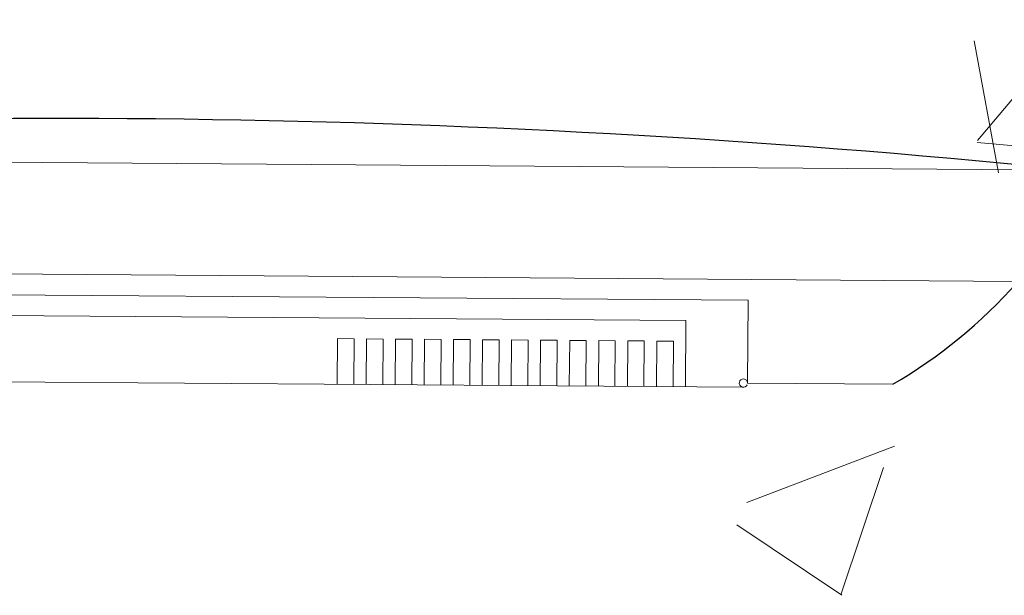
# Model space of a CAD drawing. Header units: feet. Extents: x 8 to 127, y 6 to 90.
# Tile 369 of 538: x 50.0219 to 50.1406, y 50.1645 to 50.234. Entities that reach past the tile are written whole.
import ezdxf

# ---------------------------------------------------------------- set-up
doc = ezdxf.new("R2010")
doc.units = ezdxf.units.FT
doc.header["$MEASUREMENT"] = 0
doc.layers.add('MOBILIÁRIO2', color=250, linetype='Continuous')
doc.layers.add('NO ESPESSURA', color=250, linetype='Continuous')

msp = doc.modelspace()

# ---------------------------------------------------------------- linework, layer by layer
at = {"layer": 'MOBILIÁRIO2', "lineweight": 5}
for p, q in [((49.91736467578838, 50.21756642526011), (50.14484796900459, 50.21587605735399)), ((49.91736467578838, 50.21756642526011), (50.14484796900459, 50.21587605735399)), ((49.91977880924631, 50.20404818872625), (50.14223156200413, 50.20239505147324)), ((49.91977880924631, 50.20404818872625), (50.14223156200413, 50.20239505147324)), ((50.10971993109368, 50.20013559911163), (49.95225343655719, 50.20130777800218)), ((50.10971993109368, 50.20013559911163), (49.95225343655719, 50.20130777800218)), ((50.10964592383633, 50.19013587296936), (50.10971993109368, 50.20013559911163)), ((50.10964592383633, 50.19013587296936), (50.10971993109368, 50.20013559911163)), ((49.95972015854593, 50.19875244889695), (50.10221620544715, 50.19769106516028)), ((49.95972015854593, 50.19875244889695), (50.10221620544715, 50.19769106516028)), ((50.10221620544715, 50.19769106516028), (50.10215699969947, 50.18969128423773)), ((50.10221620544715, 50.19769106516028), (50.10215699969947, 50.18969128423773)), ((50.06019885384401, 50.19550196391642), (50.06015814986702, 50.19000211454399)), ((50.06019885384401, 50.19550196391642), (50.06015814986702, 50.19000211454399)), ((50.06219879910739, 50.1954871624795), (50.06019885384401, 50.19550196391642)), ((50.06219879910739, 50.1954871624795), (50.06019885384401, 50.19550196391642)), ((50.0621580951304, 50.18998731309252), (50.06219879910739, 50.1954871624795)), ((50.0621580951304, 50.18998731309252), (50.06219879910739, 50.1954871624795)), ((50.06369875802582, 50.1954760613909), (50.06365805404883, 50.18997621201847)), ((50.06369875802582, 50.1954760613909), (50.06365805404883, 50.18997621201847)), ((50.06569870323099, 50.19546125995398), (50.06369875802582, 50.1954760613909)), ((50.06569870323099, 50.19546125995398), (50.06369875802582, 50.1954760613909)), ((50.065657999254, 50.189961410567), (50.06569870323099, 50.19546125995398)), ((50.065657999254, 50.189961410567), (50.06569870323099, 50.19546125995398)), ((50.06719866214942, 50.19545015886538), (50.06715795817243, 50.18995030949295)), ((50.06719866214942, 50.19545015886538), (50.06715795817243, 50.18995030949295)), ((50.0691986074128, 50.19543535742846), (50.06719866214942, 50.19545015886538)), ((50.0691986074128, 50.19543535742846), (50.06719866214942, 50.19545015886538)), ((50.06915790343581, 50.18993550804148), (50.0691986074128, 50.19543535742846)), ((50.06915790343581, 50.18993550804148), (50.0691986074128, 50.19543535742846)), ((50.07069856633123, 50.19542425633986), (50.07065786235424, 50.18992440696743)), ((50.07069856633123, 50.19542425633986), (50.07065786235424, 50.18992440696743)), ((50.0726985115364, 50.19540945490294), (50.07069856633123, 50.19542425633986)), ((50.0726985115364, 50.19540945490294), (50.07069856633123, 50.19542425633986)), ((50.07265780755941, 50.18990960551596), (50.0726985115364, 50.19540945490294)), ((50.07265780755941, 50.18990960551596), (50.0726985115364, 50.19540945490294)), ((50.07419847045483, 50.19539835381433), (50.07415776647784, 50.18989850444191)), ((50.07419847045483, 50.19539835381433), (50.07415776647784, 50.18989850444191)), ((50.07619841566, 50.19538355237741), (50.07419847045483, 50.19539835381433)), ((50.07619841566, 50.19538355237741), (50.07419847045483, 50.19539835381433)), ((50.07615771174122, 50.18988370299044), (50.07619841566, 50.19538355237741)), ((50.07615771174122, 50.18988370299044), (50.07619841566, 50.19538355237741)), ((50.07769837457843, 50.19537245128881), (50.07765767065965, 50.18987260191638)), ((50.07769837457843, 50.19537245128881), (50.07765767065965, 50.18987260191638)), ((50.07969831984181, 50.19535764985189), (50.07769837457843, 50.19537245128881)), ((50.07969831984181, 50.19535764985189), (50.07769837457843, 50.19537245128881)), ((50.07965761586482, 50.18985780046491), (50.07969831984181, 50.19535764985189)), ((50.07965761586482, 50.18985780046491), (50.07969831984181, 50.19535764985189)), ((50.08119827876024, 50.19534654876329), (50.08115757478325, 50.18984669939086)), ((50.08119827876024, 50.19534654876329), (50.08115757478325, 50.18984669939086)), ((50.08319822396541, 50.19533174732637), (50.08119827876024, 50.19534654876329)), ((50.08319822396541, 50.19533174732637), (50.08119827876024, 50.19534654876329)), ((50.08315752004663, 50.18983189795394), (50.08319822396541, 50.19533174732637)), ((50.08315752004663, 50.18983189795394), (50.08319822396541, 50.19533174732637)), ((50.08469818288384, 50.19532064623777), (50.08465747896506, 50.18982079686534)), ((50.08469818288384, 50.19532064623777), (50.08465747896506, 50.18982079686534)), ((50.08669812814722, 50.19530584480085), (50.08469818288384, 50.19532064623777)), ((50.08669812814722, 50.19530584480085), (50.08469818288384, 50.19532064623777)), ((50.08665742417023, 50.18980599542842), (50.08669812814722, 50.19530584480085)), ((50.08665742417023, 50.18980599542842), (50.08669812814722, 50.19530584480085)), ((50.08819808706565, 50.19529474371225), (50.08815738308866, 50.18979489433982)), ((50.08819808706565, 50.19529474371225), (50.08815738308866, 50.18979489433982)), ((50.09019803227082, 50.19527994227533), (50.08819808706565, 50.19529474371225)), ((50.09019803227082, 50.19527994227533), (50.08819808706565, 50.19529474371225)), ((50.09015732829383, 50.1897800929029), (50.09019803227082, 50.19527994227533)), ((50.09015732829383, 50.1897800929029), (50.09019803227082, 50.19527994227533)), ((50.09169799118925, 50.19526884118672), (50.09165728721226, 50.1897689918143)), ((50.09169799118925, 50.19526884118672), (50.09165728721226, 50.1897689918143)), ((50.09369793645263, 50.19525403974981), (50.09169799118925, 50.19526884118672)), ((50.09369793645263, 50.19525403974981), (50.09169799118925, 50.19526884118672)), ((50.09365723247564, 50.18975419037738), (50.09369793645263, 50.19525403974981)), ((50.09365723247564, 50.18975419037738), (50.09369793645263, 50.19525403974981)), ((50.09519789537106, 50.19524293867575), (50.09515719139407, 50.18974308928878)), ((50.09519789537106, 50.19524293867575), (50.09515719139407, 50.18974308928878)), ((50.09719784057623, 50.19522813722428), (50.09519789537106, 50.19524293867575)), ((50.09719784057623, 50.19522813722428), (50.09519789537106, 50.19524293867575)), ((50.09715713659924, 50.18972828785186), (50.09719784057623, 50.19522813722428)), ((50.09715713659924, 50.18972828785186), (50.09719784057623, 50.19522813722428)), ((50.09869779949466, 50.19521703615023), (50.09865709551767, 50.18971718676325)), ((50.09869779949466, 50.19521703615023), (50.09865709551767, 50.18971718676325)), ((50.10069774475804, 50.19520223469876), (50.09869779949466, 50.19521703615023)), ((50.10069774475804, 50.19520223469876), (50.09869779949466, 50.19521703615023)), ((50.10065704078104, 50.18970238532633), (50.10069774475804, 50.19520223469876)), ((50.10065704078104, 50.18970238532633), (50.10069774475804, 50.19520223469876)), ((49.95267571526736, 50.19080436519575), (50.10914223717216, 50.18963958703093)), ((49.95267571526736, 50.19080436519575), (50.10914223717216, 50.18963958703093)), ((50.10964592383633, 50.19013587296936), (50.12716001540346, 50.19000625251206)), ((50.10964592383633, 50.19013587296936), (50.12716001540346, 50.19000625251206))]:
    msp.add_line(p, q, dxfattribs=at)
at = {"layer": 'MOBILIÁRIO2'}
for centre, radius, start, end in [((50.02583069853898, 49.00723403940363), 1.214845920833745, 84.39886022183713, 94.75122580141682), ((50.02583069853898, 49.00723403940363), 1.214845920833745, 84.39886022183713, 94.75122580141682), ((50.09615029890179, 50.24316998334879), 0.06154660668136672, 300.2544591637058, 318.3805830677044), ((50.09615029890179, 50.24316998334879), 0.06154660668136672, 300.2544591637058, 318.3805830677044)]:
    msp.add_arc(centre, radius, start, end, dxfattribs=at)
at = {"layer": 'MOBILIÁRIO2', "lineweight": 5}
msp.add_arc((50.10914593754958, 50.19013957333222), 0.0005, 0, 336.9561010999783, dxfattribs=at)
msp.add_arc((50.10914593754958, 50.19013957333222), 0.0005, 0, 336.9561010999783, dxfattribs=at)
at = {"layer": 'NO ESPESSURA', "linetype": 'Continuous', "lineweight": 5}
for p, q in [((50.13736013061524, 50.21940728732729), (50.14960523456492, 50.23400043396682)), ((50.13991904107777, 50.21552812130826), (50.13698213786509, 50.23144952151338)), ((50.13734096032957, 50.21918719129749), (50.15252296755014, 50.21785893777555)), ((50.10956799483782, 50.17571118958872), (50.12735270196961, 50.1825380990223)), ((50.12087717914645, 50.16458747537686), (50.12602735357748, 50.17993648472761)), ((50.10836085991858, 50.17304830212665), (50.12099539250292, 50.16452620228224))]:
    msp.add_line(p, q, dxfattribs=at)

doc.saveas('drawing.dxf')
